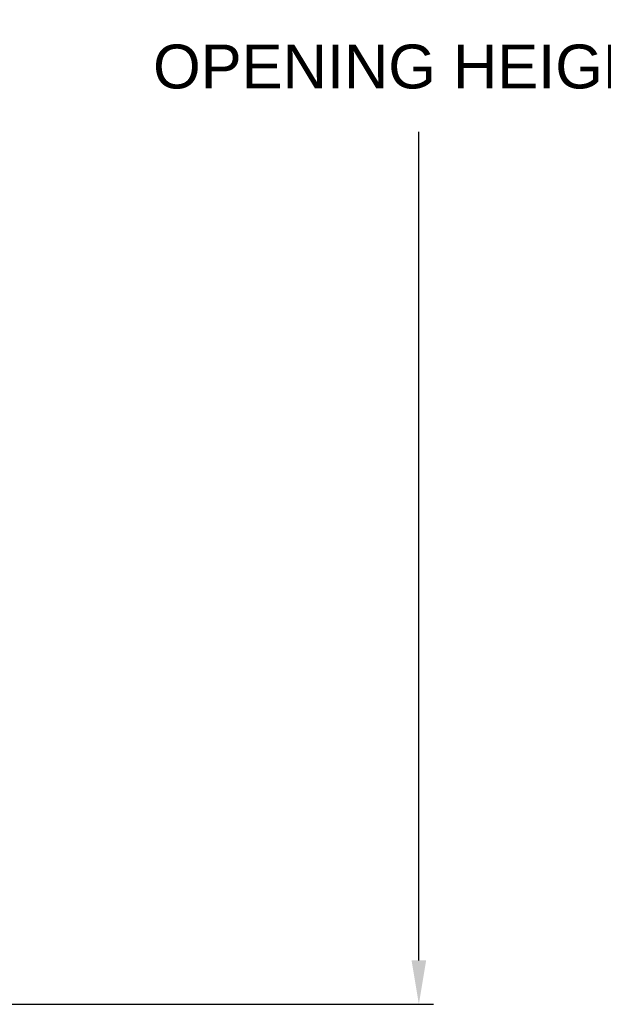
# Model space of a CAD drawing. Header units: inches. Extents: x 170 to 288, y 234 to 248.
# Tile 314 of 480: x 235.56 to 236.8, y 240.14 to 242.24. Entities that reach past the tile are written whole.
import ezdxf

# ---------------------------------------------------------------- set-up
doc = ezdxf.new("R2010")
doc.units = ezdxf.units.IN
doc.header["$LTSCALE"] = 0.25
doc.header["$MEASUREMENT"] = 0
doc.layers.add('ANNOTATIONS', color=1, linetype='Continuous')
doc.styles.add('ARIAL', font='arial.ttf', dxfattribs={"height": 0.09375})
doc.dimstyles.new('STANDARD$0', dxfattribs={"dimtxt": 0.09375, "dimasz": 0.09375, "dimexe": 0.03125, "dimexo": 0.046875, "dimgap": 0.09, "dimtad": 0, "dimtih": 1, "dimtoh": 1, "dimdec": 4, "dimzin": 0, "dimdsep": 46, "dimtxsty": 'ARIAL', "dimcen": 0.09, "dimadec": 0, "dimazin": 0, "dimtfac": 1, "dimtdec": 4, "dimtofl": 0, "dimtmove": 0, "dimatfit": 1, "dimfxl": 1, "dimtolj": 1, "dimtzin": 0, "dimarcsym": 0})

# ---------------------------------------------------------------- blocks, each defined once
blk = doc.blocks.new('*D42')
at = {"layer": 'ANNOTATIONS', "color": 0, "lineweight": -2, "transparency": 16777216}
for p, q in [((234.7269, 244.1438), (236.4418, 244.1438)), ((236.4106, 244.05), (236.4106, 242.2801)), ((236.4106, 240.2332), (236.4106, 242.0031)), ((235.1332, 240.1394), (236.4418, 240.1394))]:
    blk.add_line(p, q, dxfattribs=at)
at = {"layer": 'ANNOTATIONS', "color": 0, "transparency": 16777216}
for points in [[(236.395, 244.05), (236.4262, 244.05), (236.4106, 244.1438)], [(236.395, 240.2332), (236.4262, 240.2332), (236.4106, 240.1394)]]:
    blk.add_solid(points, dxfattribs=at)
at = {"layer": 'defpoints', "color": 0, "transparency": 16777216}
for p in [(234.68, 244.1438), (236.4106, 244.1438), (235.0863, 240.1394)]:
    blk.add_point(p, dxfattribs=at)
at = {"layer": 'ANNOTATIONS', "color": 0, "transparency": 16777216, "insert": (236.4106, 242.1416), "char_height": 0.09375, "attachment_point": 5, "style": 'ARIAL'}
blk.add_mtext('\\A1;OPENING HEIGHT', dxfattribs=at)

msp = doc.modelspace()

# ---------------------------------------------------------------- dimensions: what is measured, and where the dimension line sits
at = {"layer": 'ANNOTATIONS'}
dim = msp.add_linear_dim(base=(236.41059, 244.14378), p1=(235.08628, 240.13944), p2=(234.68003, 244.14378), angle=90, text='OPENING HEIGHT', dimstyle='STANDARD$0', dxfattribs=at)
dim.commit()
dim.dimension.update_dxf_attribs({"geometry": '*D42', "text_midpoint": (236.41059, 242.14161)})

doc.saveas('drawing.dxf')
